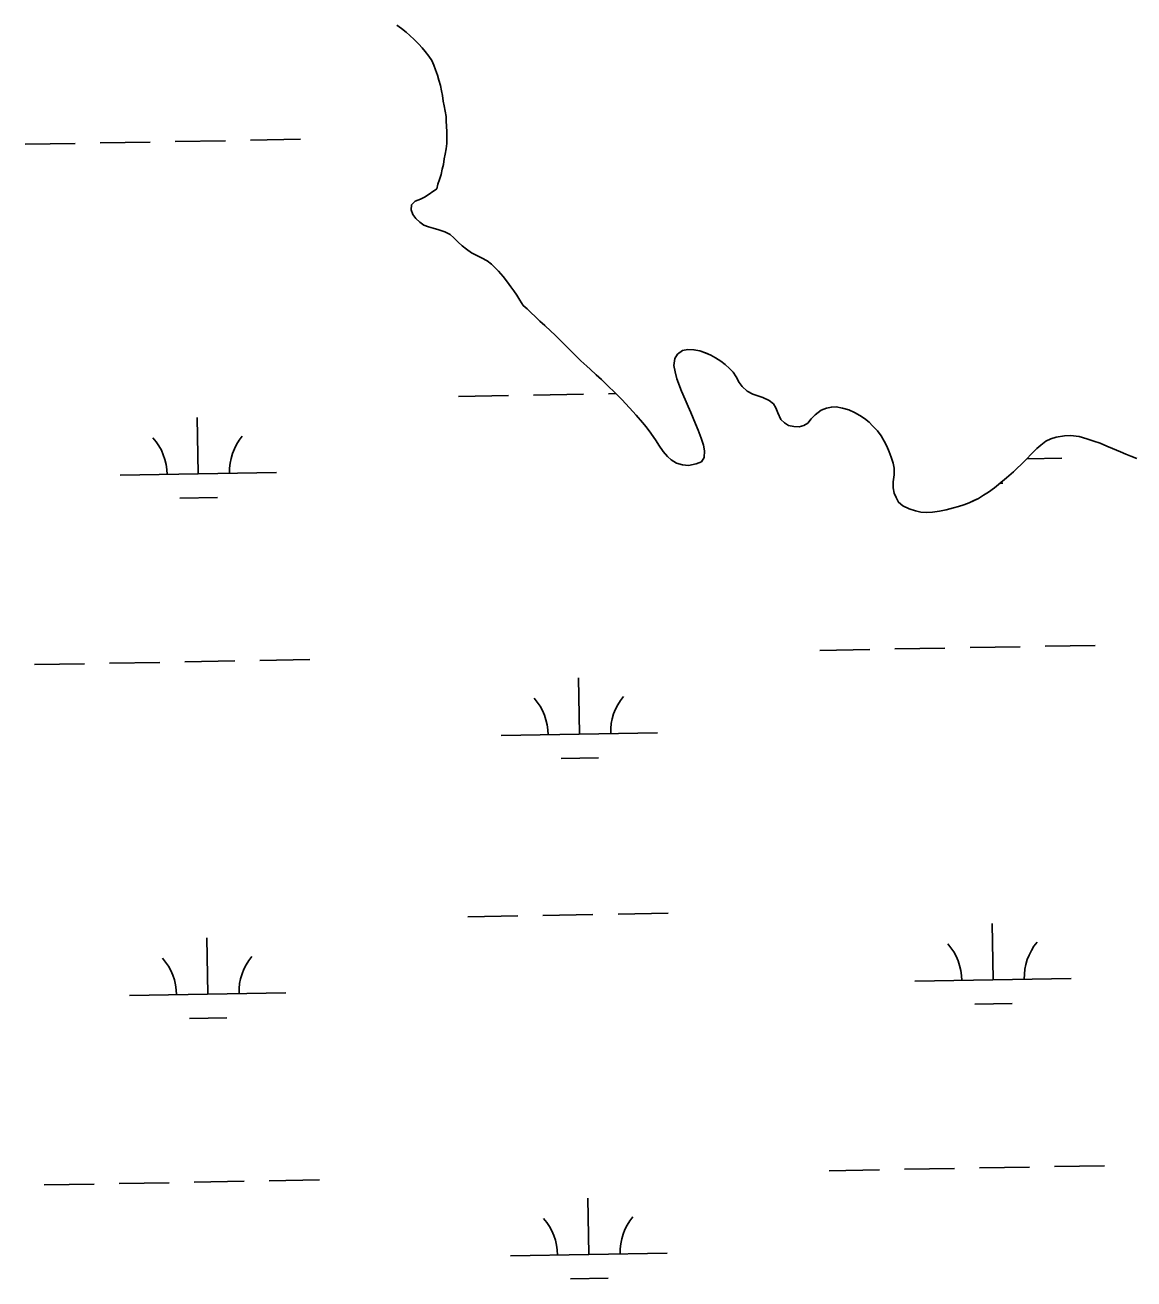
# Model space of a CAD drawing. Extents: x 3925854 to 3964121, y 224593 to 250589.
# Drawn here: x 3939375 to 3940084, y 245190 to 245992 of the extents above; entities that cross this region are included whole.
import ezdxf

# ---------------------------------------------------------------- set-up
doc = ezdxf.new("R2010")
doc.units = 0
doc.layers.add('V-TOPO-SHOR', color=7, linetype='Continuous')
doc.layers.add('V-WETL-SWMP', color=7, linetype='Continuous')

msp = doc.modelspace()

# ---------------------------------------------------------------- linework, layer by layer
at = {"layer": 'V-TOPO-SHOR'}
for points in [[(3939638.311, 245886.87), (3939639.007, 245889.916), (3939639.974, 245892.785), (3939641.026, 245896.01), (3939641.811, 245899.324), (3939642.507, 245902.46), (3939643.109, 245905.951), (3939643.717, 245908.997), (3939644.231, 245912.399), (3939644.657, 245915.888), (3939644.815, 245919.378), (3939644.79, 245923.314), (3939644.5, 245926.978), (3939644.301, 245930.02), (3939644.28, 245933.149), (3939643.633, 245936.454), (3939642.986, 245939.85), (3939642.431, 245942.885), (3939641.872, 245946.551), (3939641.317, 245949.586), (3939640.67, 245952.804), (3939639.574, 245956.283), (3939638.659, 245959.589), (3939637.565, 245962.98), (3939636.383, 245966.013), (3939635.023, 245968.866), (3939633.127, 245971.629), (3939630.962, 245974.566), (3939628.89, 245976.968), (3939626.729, 245979.368), (3939623.759, 245982.303), (3939621.06, 245984.789), (3939618.631, 245987.099), (3939615.844, 245989.407), (3939612.788, 245991.535)], [(3939632.935, 245862.616), (3939630.067, 245863.673), (3939627.37, 245865.622), (3939624.851, 245867.932), (3939623.047, 245870.515), (3939621.955, 245873.46), (3939622.115, 245876.591), (3939624.515, 245878.93), (3939627.817, 245880.292), (3939630.938, 245881.654), (3939638.311, 245886.87)], [(3939872.809, 245735.507), (3939869.771, 245734.771), (3939866.372, 245734.929), (3939863.058, 245735.623), (3939860.453, 245737.219), (3939858.204, 245739.441), (3939856.3, 245743.721), (3939855.028, 245746.754), (3939853.402, 245749.515), (3939850.705, 245751.647), (3939846.756, 245753.498), (3939843.53, 245754.463), (3939840.305, 245755.606), (3939836.715, 245757.551), (3939833.387, 245760.482), (3939831.582, 245762.974), (3939829.68, 245766.718), (3939827.693, 245769.657), (3939825.444, 245771.969), (3939822.565, 245774.546), (3939819.868, 245776.764), (3939816.368, 245778.889), (3939813.494, 245780.481), (3939809.906, 245782.068), (3939806.412, 245783.209), (3939802.56, 245783.989), (3939798.802, 245784.145), (3939795.409, 245783.407), (3939792.113, 245781.15), (3939790.432, 245778.367), (3939789.834, 245773.982), (3939790.575, 245769.872), (3939791.675, 245765.407), (3939792.769, 245762.553), (3939794.677, 245757.555), (3939797.037, 245752.204), (3939799.031, 245747.653), (3939800.666, 245743.908), (3939803.574, 245736.682), (3939805.298, 245732.49), (3939807.299, 245727.403), (3939808.757, 245722.94), (3939809.407, 245719.366), (3939809.253, 245715.162), (3939807.393, 245712.288), (3939804.092, 245711.017), (3939799.091, 245710.001), (3939795.243, 245710.335), (3939791.478, 245711.383), (3939788.066, 245713.597), (3939785.638, 245715.819), (3939782.934, 245719.022), (3939780.137, 245723.028), (3939778.418, 245725.791), (3939775.078, 245730.69), (3939772.102, 245734.786), (3939769.759, 245737.542), (3939765.706, 245742.169), (3939761.471, 245746.881), (3939756.519, 245752.128), (3939751.391, 245757.283), (3939748.329, 245760.216), (3939743.559, 245764.926), (3939740.141, 245768.035), (3939736.365, 245771.5), (3939734.116, 245773.542), (3939730.428, 245776.917), (3939727.007, 245780.294), (3939724.038, 245783.227), (3939720.976, 245786.34), (3939717.105, 245790.162), (3939713.687, 245793.539), (3939711.168, 245795.759), (3939707.39, 245799.402), (3939704.152, 245802.333), (3939701.36, 245804.999), (3939698.483, 245807.754), (3939695.962, 245810.242), (3939693.535, 245812.284), (3939691.278, 245815.667), (3939689.379, 245818.877), (3939687.483, 245821.727), (3939685.679, 245824.22), (3939683.512, 245827.247), (3939680.626, 245830.896), (3939677.655, 245834.187), (3939675.406, 245836.498), (3939673.155, 245838.63), (3939670.458, 245840.76), (3939666.868, 245842.795), (3939663.548, 245844.384), (3939660.408, 245845.886), (3939657.355, 245848.192), (3939654.568, 245850.41), (3939652.049, 245852.808), (3939649.169, 245855.474), (3939646.83, 245857.694), (3939643.33, 245859.462), (3939639.654, 245860.691), (3939635.982, 245861.741), (3939632.935, 245862.616)], [(3940085.719, 245714.484), (3940081.862, 245715.979), (3940078.547, 245717.3), (3940075.229, 245718.711), (3940070.027, 245720.913), (3940066.529, 245722.412), (3940062.224, 245724.173), (3940058.101, 245725.58), (3940053.799, 245727.073), (3940048.871, 245728.472), (3940043.233, 245729.152), (3940039.477, 245729.039), (3940034.203, 245728.201), (3940030.634, 245727.106), (3940027.512, 245725.566), (3940024.397, 245723.043), (3940021.729, 245720.79), (3940018.442, 245717.46), (3940015.243, 245714.13), (3940011.686, 245710.619), (3940009.195, 245708.369), (3940006.885, 245706.028), (3940002.349, 245702.065), (3939998.699, 245699.089), (3939994.607, 245695.755), (3939990.868, 245693.048), (3939987.66, 245690.971), (3939984.543, 245688.982), (3939981.51, 245687.532), (3939978.479, 245686.082), (3939975, 245684.808), (3939971.784, 245683.805), (3939968.571, 245682.889), (3939963.838, 245681.607), (3939959.55, 245680.866), (3939955.173, 245680.213), (3939951.417, 245680.01), (3939947.659, 245680.166), (3939944.255, 245681.038), (3939940.132, 245682.265), (3939936.096, 245684.296), (3939933.399, 245686.516), (3939931.859, 245689.457), (3939930.591, 245692.222), (3939929.854, 245695.616), (3939930.007, 245699.464), (3939930.515, 245704.117), (3939930.579, 245708.231), (3939929.843, 245711.447), (3939928.655, 245715.287), (3939927.382, 245718.766), (3939925.93, 245722.246), (3939924.209, 245725.543), (3939922.221, 245728.931), (3939919.966, 245732.046), (3939916.814, 245735.425), (3939914.651, 245737.647), (3939911.598, 245739.955), (3939908.632, 245741.903), (3939905.222, 245743.848), (3939901.634, 245745.525), (3939897.514, 245746.662), (3939893.571, 245747.442), (3939890.444, 245747.334), (3939887.317, 245746.689), (3939883.925, 245745.415), (3939880.009, 245742.349), (3939877.521, 245739.83), (3939875.481, 245737.133), (3939872.809, 245735.507)]]:
    msp.add_lwpolyline(points, dxfattribs=at)
at = {"layer": 'V-WETL-SWMP'}
for p, q in [((3939615.844, 245989.407), (3939612.789, 245991.535)), ((3939618.631, 245987.099), (3939615.844, 245989.407)), ((3939621.06, 245984.789), (3939618.631, 245987.099)), ((3939623.759, 245982.302), (3939621.06, 245984.789)), ((3939626.729, 245979.369), (3939623.759, 245982.302)), ((3939628.89, 245976.968), (3939626.729, 245979.369)), ((3939630.963, 245974.566), (3939628.89, 245976.968)), ((3939633.128, 245971.628), (3939630.963, 245974.566)), ((3939635.023, 245968.867), (3939633.128, 245971.628)), ((3939636.383, 245966.013), (3939635.023, 245968.867)), ((3939637.565, 245962.98), (3939636.383, 245966.013)), ((3939638.659, 245959.588), (3939637.565, 245962.98)), ((3939639.574, 245956.284), (3939638.659, 245959.588)), ((3939640.669, 245952.803), (3939639.574, 245956.284)), ((3939641.316, 245949.587), (3939640.669, 245952.803)), ((3939641.871, 245946.55), (3939641.316, 245949.587)), ((3939642.431, 245942.886), (3939641.871, 245946.55)), ((3939642.987, 245939.849), (3939642.431, 245942.886)), ((3939643.634, 245936.454), (3939642.987, 245939.849)), ((3939644.281, 245933.149), (3939643.634, 245936.454)), ((3939644.301, 245930.019), (3939644.281, 245933.149)), ((3939644.499, 245926.979), (3939644.301, 245930.019)), ((3939644.79, 245923.314), (3939644.499, 245926.979)), ((3939519.17, 245917.927), (3939551.164, 245918.509)), ((3939644.658, 245915.889), (3939644.815, 245919.378)), ((3939644.815, 245919.378), (3939644.79, 245923.314)), ((3939375.193, 245915.309), (3939407.188, 245915.891)), ((3939423.186, 245916.182), (3939455.18, 245916.764)), ((3939471.178, 245917.055), (3939503.172, 245917.636)), ((3939643.717, 245908.996), (3939644.232, 245912.398)), ((3939644.232, 245912.398), (3939644.658, 245915.889)), ((3939641.81, 245899.325), (3939642.506, 245902.46)), ((3939642.506, 245902.46), (3939643.11, 245905.952)), ((3939643.11, 245905.952), (3939643.717, 245908.996)), ((3939639.973, 245892.784), (3939641.026, 245896.011)), ((3939641.026, 245896.011), (3939641.81, 245899.325)), ((3939630.938, 245881.655), (3939638.311, 245886.871)), ((3939638.311, 245886.871), (3939639.007, 245889.916)), ((3939639.007, 245889.916), (3939639.973, 245892.784)), ((3939622.115, 245876.591), (3939624.515, 245878.931)), ((3939624.515, 245878.931), (3939627.816, 245880.293)), ((3939627.816, 245880.293), (3939630.938, 245881.655)), ((3939621.956, 245873.459), (3939622.115, 245876.591)), ((3939623.047, 245870.515), (3939621.956, 245873.459)), ((3939624.852, 245867.932), (3939623.047, 245870.515)), ((3939627.371, 245865.622), (3939624.852, 245867.932)), ((3939630.067, 245863.672), (3939627.371, 245865.622)), ((3939632.935, 245862.616), (3939630.067, 245863.672)), ((3939635.982, 245861.741), (3939632.935, 245862.616)), ((3939639.655, 245860.691), (3939635.982, 245861.741)), ((3939643.33, 245859.462), (3939639.655, 245860.691)), ((3939646.83, 245857.695), (3939643.33, 245859.462)), ((3939649.169, 245855.474), (3939646.83, 245857.695)), ((3939652.048, 245852.808), (3939649.169, 245855.474)), ((3939654.567, 245850.409), (3939652.048, 245852.808)), ((3939657.354, 245848.191), (3939654.567, 245850.409)), ((3939660.409, 245845.885), (3939657.354, 245848.191)), ((3939663.549, 245844.384), (3939660.409, 245845.885)), ((3939666.868, 245842.795), (3939663.549, 245844.384)), ((3939670.459, 245840.76), (3939666.868, 245842.795)), ((3939673.155, 245838.63), (3939670.459, 245840.76)), ((3939675.405, 245836.498), (3939673.155, 245838.63)), ((3939677.655, 245834.187), (3939675.405, 245836.498)), ((3939680.627, 245830.896), (3939677.655, 245834.187)), ((3939683.512, 245827.247), (3939680.627, 245830.896)), ((3939685.678, 245824.22), (3939683.512, 245827.247)), ((3939687.482, 245821.727), (3939685.678, 245824.22)), ((3939689.379, 245818.876), (3939687.482, 245821.727)), ((3939691.277, 245815.668), (3939689.379, 245818.876)), ((3939693.534, 245812.284), (3939691.277, 245815.668)), ((3939695.962, 245810.242), (3939693.534, 245812.284)), ((3939698.482, 245807.754), (3939695.962, 245810.242)), ((3939701.361, 245804.999), (3939698.482, 245807.754)), ((3939704.151, 245802.333), (3939701.361, 245804.999)), ((3939707.389, 245799.402), (3939704.151, 245802.333)), ((3939711.168, 245795.759), (3939707.389, 245799.402)), ((3939713.687, 245793.538), (3939711.168, 245795.759)), ((3939720.976, 245786.34), (3939713.687, 245793.538)), ((3939724.037, 245783.228), (3939720.976, 245786.34)), ((3939730.427, 245776.918), (3939724.037, 245783.228)), ((3939795.409, 245783.408), (3939792.114, 245781.151)), ((3939798.803, 245784.145), (3939795.409, 245783.408)), ((3939802.561, 245783.989), (3939798.803, 245784.145)), ((3939806.412, 245783.209), (3939802.561, 245783.989)), ((3939809.907, 245782.068), (3939806.412, 245783.209)), ((3939813.495, 245780.48), (3939809.907, 245782.068)), ((3939734.115, 245773.543), (3939730.427, 245776.918)), ((3939790.432, 245778.368), (3939789.834, 245773.982)), ((3939789.834, 245773.982), (3939790.575, 245769.872)), ((3939792.114, 245781.151), (3939790.432, 245778.368)), ((3939816.367, 245778.889), (3939813.495, 245780.48)), ((3939819.868, 245776.764), (3939816.367, 245778.889)), ((3939822.565, 245774.545), (3939819.868, 245776.764)), ((3939825.444, 245771.969), (3939822.565, 245774.545)), ((3939736.364, 245771.5), (3939734.115, 245773.543)), ((3939740.142, 245768.035), (3939736.364, 245771.5)), ((3939743.56, 245764.926), (3939740.142, 245768.035)), ((3939790.575, 245769.872), (3939791.676, 245765.407)), ((3939827.694, 245769.658), (3939825.444, 245771.969)), ((3939829.68, 245766.719), (3939827.694, 245769.658)), ((3939831.582, 245762.974), (3939829.68, 245766.719)), ((3939748.33, 245760.216), (3939743.56, 245764.926)), ((3939751.39, 245757.283), (3939748.33, 245760.216)), ((3939791.676, 245765.407), (3939794.677, 245757.555)), ((3939833.387, 245760.481), (3939831.582, 245762.974)), ((3939836.714, 245757.551), (3939833.387, 245760.481)), ((3939652.077, 245754.142), (3939684.072, 245754.724)), ((3939700.069, 245755.015), (3939732.064, 245755.597)), ((3939748.061, 245755.888), (3939752.695, 245755.972)), ((3939756.52, 245752.128), (3939751.39, 245757.283)), ((3939761.472, 245746.882), (3939756.52, 245752.128)), ((3939794.677, 245757.555), (3939797.036, 245752.203)), ((3939797.036, 245752.203), (3939799.032, 245747.654)), ((3939840.304, 245755.605), (3939836.714, 245757.551)), ((3939843.531, 245754.463), (3939840.304, 245755.605)), ((3939846.757, 245753.499), (3939843.531, 245754.463)), ((3939850.704, 245751.646), (3939846.757, 245753.499)), ((3939853.401, 245749.516), (3939850.704, 245751.646)), ((3939765.706, 245742.168), (3939761.472, 245746.882)), ((3939769.759, 245737.543), (3939765.706, 245742.168)), ((3939799.032, 245747.654), (3939800.666, 245743.908)), ((3939800.666, 245743.908), (3939803.573, 245736.682)), ((3939855.028, 245746.754), (3939853.401, 245749.516)), ((3939856.299, 245743.721), (3939855.028, 245746.754)), ((3939858.204, 245739.44), (3939856.299, 245743.721)), ((3939880.009, 245742.349), (3939877.521, 245739.829)), ((3939883.926, 245745.415), (3939880.009, 245742.349)), ((3939887.316, 245746.688), (3939883.926, 245745.415)), ((3939890.443, 245747.334), (3939887.316, 245746.688)), ((3939893.572, 245747.443), (3939890.443, 245747.334)), ((3939897.513, 245746.663), (3939893.572, 245747.443)), ((3939901.634, 245745.526), (3939897.513, 245746.663)), ((3939905.222, 245743.849), (3939901.634, 245745.526)), ((3939908.633, 245741.903), (3939905.222, 245743.849)), ((3939911.597, 245739.954), (3939908.633, 245741.903)), ((3939485.885, 245704.683), (3939485.231, 245740.677)), ((3939772.102, 245734.785), (3939769.759, 245737.543)), ((3939775.079, 245730.689), (3939772.102, 245734.785)), ((3939803.573, 245736.682), (3939805.299, 245732.489)), ((3939860.454, 245737.218), (3939858.204, 245739.44)), ((3939863.058, 245735.624), (3939860.454, 245737.218)), ((3939866.372, 245734.929), (3939863.058, 245735.624)), ((3939869.771, 245734.772), (3939866.372, 245734.929)), ((3939872.808, 245735.506), (3939869.771, 245734.772)), ((3939875.481, 245737.133), (3939872.808, 245735.506)), ((3939877.521, 245739.829), (3939875.481, 245737.133)), ((3939914.652, 245737.647), (3939911.597, 245739.954)), ((3939916.813, 245735.425), (3939914.652, 245737.647)), ((3939919.965, 245732.046), (3939916.813, 245735.425)), ((3939778.419, 245725.791), (3939775.079, 245730.689)), ((3939780.136, 245723.029), (3939778.419, 245725.791)), ((3939805.299, 245732.489), (3939807.299, 245727.403)), ((3939807.299, 245727.403), (3939808.758, 245722.94)), ((3939922.22, 245728.93), (3939919.965, 245732.046)), ((3939924.209, 245725.543), (3939922.22, 245728.93)), ((3940030.634, 245727.106), (3940027.513, 245725.566)), ((3940034.204, 245728.201), (3940030.634, 245727.106)), ((3940039.476, 245729.039), (3940034.204, 245728.201)), ((3940043.232, 245729.152), (3940039.476, 245729.039)), ((3940048.871, 245728.472), (3940043.232, 245729.152)), ((3940053.799, 245727.072), (3940048.871, 245728.472)), ((3940058.101, 245725.579), (3940053.799, 245727.072)), ((3939782.934, 245719.022), (3939780.136, 245723.029)), ((3939785.637, 245715.819), (3939782.934, 245719.022)), ((3939808.758, 245722.94), (3939809.406, 245719.367)), ((3939809.406, 245719.367), (3939809.254, 245715.162)), ((3939925.929, 245722.245), (3939924.209, 245725.543)), ((3939927.382, 245718.766), (3939925.929, 245722.245)), ((3939928.656, 245715.286), (3939927.382, 245718.766)), ((3940021.729, 245720.789), (3940018.441, 245717.459)), ((3940024.398, 245723.042), (3940021.729, 245720.789)), ((3940027.513, 245725.566), (3940024.398, 245723.042)), ((3940062.224, 245724.174), (3940058.101, 245725.579)), ((3940066.529, 245722.412), (3940062.224, 245724.174)), ((3940070.026, 245720.913), (3940066.529, 245722.412)), ((3940075.228, 245718.71), (3940070.026, 245720.913)), ((3940078.546, 245717.3), (3940075.228, 245718.71)), ((3939788.066, 245713.598), (3939785.637, 245715.819)), ((3939791.479, 245711.384), (3939788.066, 245713.598)), ((3939795.242, 245710.334), (3939791.479, 245711.384)), ((3939799.09, 245710), (3939795.242, 245710.334)), ((3939804.092, 245711.016), (3939799.09, 245710)), ((3939807.394, 245712.289), (3939804.092, 245711.016)), ((3939809.254, 245715.162), (3939807.394, 245712.289)), ((3939929.843, 245711.447), (3939928.656, 245715.286)), ((3939930.579, 245708.232), (3939929.843, 245711.447)), ((3940011.686, 245710.619), (3940009.196, 245708.368)), ((3940015.242, 245714.13), (3940011.686, 245710.619)), ((3940018.441, 245717.459), (3940015.242, 245714.13)), ((3940015.416, 245714.311), (3940037.702, 245714.717)), ((3940081.863, 245715.979), (3940078.546, 245717.3)), ((3940085.719, 245714.483), (3940081.863, 245715.979)), ((3939435.893, 245703.774), (3939535.877, 245705.592)), ((3939930.008, 245699.463), (3939930.515, 245704.117)), ((3939930.515, 245704.117), (3939930.579, 245708.232)), ((3940002.349, 245702.064), (3939994.607, 245695.754)), ((3940006.885, 245706.028), (3940002.349, 245702.064)), ((3940009.196, 245708.368), (3940006.885, 245706.028)), ((3939929.853, 245695.616), (3939930.008, 245699.463)), ((3939930.59, 245692.222), (3939929.853, 245695.616)), ((3939994.607, 245695.754), (3939990.867, 245693.048)), ((3939998.052, 245698.562), (3939999.989, 245698.597)), ((3939474.168, 245689.036), (3939498.164, 245689.473)), ((3939931.859, 245689.457), (3939930.59, 245692.222)), ((3939933.398, 245686.516), (3939931.859, 245689.457)), ((3939936.095, 245684.296), (3939933.398, 245686.516)), ((3939978.479, 245686.083), (3939974.999, 245684.809)), ((3939984.543, 245688.983), (3939978.479, 245686.083)), ((3939987.661, 245690.97), (3939984.543, 245688.983)), ((3939990.867, 245693.048), (3939987.661, 245690.97)), ((3939940.133, 245682.265), (3939936.095, 245684.296)), ((3939944.255, 245681.038), (3939940.133, 245682.265)), ((3939947.659, 245680.165), (3939944.255, 245681.038)), ((3939951.416, 245680.01), (3939947.659, 245680.165)), ((3939955.172, 245680.212), (3939951.416, 245680.01)), ((3939959.55, 245680.866), (3939955.172, 245680.212)), ((3939963.839, 245681.608), (3939959.55, 245680.866)), ((3939968.571, 245682.89), (3939963.839, 245681.608)), ((3939971.785, 245683.805), (3939968.571, 245682.89)), ((3939974.999, 245684.809), (3939971.785, 245683.805)), ((3939883.067, 245591.814), (3939915.061, 245592.396)), ((3939931.059, 245592.687), (3939963.053, 245593.268)), ((3939979.051, 245593.559), (3940011.045, 245594.141)), ((3940027.043, 245594.432), (3940059.038, 245595.014)), ((3939381.242, 245582.689), (3939413.236, 245583.271)), ((3939429.234, 245583.562), (3939461.228, 245584.144)), ((3939477.226, 245584.435), (3939509.22, 245585.016)), ((3939525.218, 245585.307), (3939557.212, 245585.889)), ((3939729.423, 245538.27), (3939728.768, 245574.264)), ((3939679.431, 245537.361), (3939779.414, 245539.179)), ((3939717.705, 245522.623), (3939741.701, 245523.06)), ((3939658.125, 245421.522), (3939690.12, 245422.104)), ((3939706.117, 245422.395), (3939738.112, 245422.977)), ((3939754.109, 245423.268), (3939786.104, 245423.849)), ((3939993.758, 245381.188), (3939993.104, 245417.182)), ((3939491.933, 245372.063), (3939491.279, 245408.057)), ((3939943.766, 245380.279), (3940043.75, 245382.097)), ((3939441.941, 245371.154), (3939541.925, 245372.972)), ((3939982.041, 245365.541), (3940006.037, 245365.977)), ((3939480.216, 245356.416), (3939504.212, 245356.853)), ((3939985.099, 245260.939), (3940017.093, 245261.521)), ((3940033.091, 245261.812), (3940065.086, 245262.394)), ((3939531.266, 245252.687), (3939563.261, 245253.269)), ((3939889.115, 245259.194), (3939921.109, 245259.776)), ((3939937.107, 245260.067), (3939969.101, 245260.648)), ((3939387.29, 245250.069), (3939419.284, 245250.651)), ((3939435.282, 245250.942), (3939467.276, 245251.524)), ((3939483.274, 245251.815), (3939515.268, 245252.396)), ((3939735.471, 245205.65), (3939734.816, 245241.644)), ((3939685.479, 245204.741), (3939785.462, 245206.559)), ((3939723.753, 245190.003), (3939747.749, 245190.44))]:
    msp.add_line(p, q, dxfattribs=at)
for centre, start, end in [((3939430.643, 245704.153), 0.269879, 41.813537), ((3939541.11, 245706.162), 140.269876, 181.813534), ((3939674.18, 245537.74), 0.269879, 41.813537), ((3939784.648, 245539.749), 140.269876, 181.813534), ((3940048.983, 245382.667), 140.269876, 181.813534), ((3939938.516, 245380.658), 0.269879, 41.813537), ((3939436.691, 245371.533), 0.269879, 41.813537), ((3939547.158, 245373.542), 140.269876, 181.813534), ((3939790.696, 245207.129), 140.269876, 181.813534), ((3939680.228, 245205.12), 0.269879, 41.813537)]:
    msp.add_arc(centre, 35.246, start, end, dxfattribs=at)

doc.saveas('drawing.dxf')
